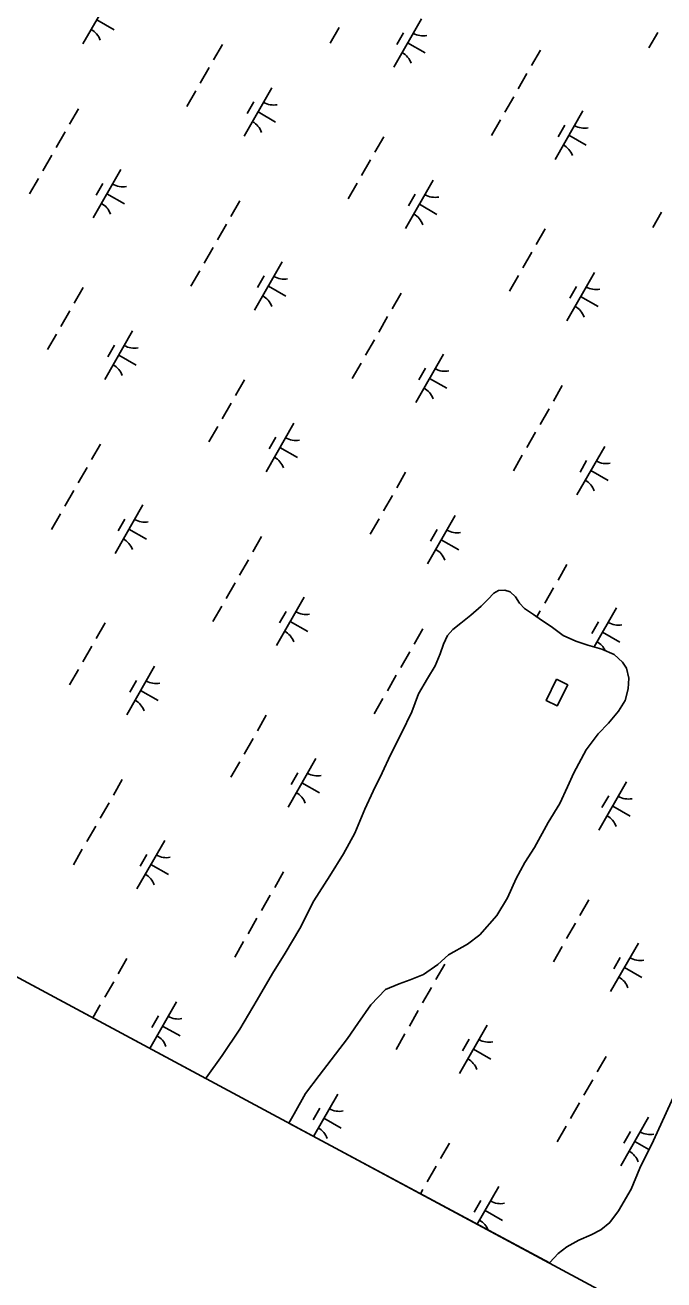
# Model space of a CAD drawing. Extents: x 3930721 to 3950824, y 220441 to 242861.
# Drawn here: x 3935670 to 3936242, y 225189 to 226313 of the extents above; entities that cross this region are included whole.
import ezdxf

# ---------------------------------------------------------------- set-up
doc = ezdxf.new("R2010")
doc.units = 0
for name, color, linetype in [('V-BLDG-OTLN', 7, 'Continuous'), ('V-GRID-FRAM', 7, 'Continuous'), ('V-TOPO-SHOR', 7, 'Continuous'), ('V-WETL-SWMP', 7, 'Continuous')]:
    doc.layers.add(name, color=color, linetype=linetype)

msp = doc.modelspace()

# ---------------------------------------------------------------- linework, layer by layer
at = {"layer": 'V-BLDG-OTLN'}
msp.add_lwpolyline([(3936145.6, 225727), (3936136.2, 225708.1), (3936146.1, 225703.1), (3936155.6, 225722)], close=True, dxfattribs=at)
at = {"layer": 'V-GRID-FRAM'}
msp.add_lwpolyline([(3948829, 235080.9), (3941569.4, 222286.8), (3934009.8, 226348.1), (3941449.6, 239338.6), (3948829, 235080.9)], dxfattribs=at)
at = {"layer": 'V-TOPO-SHOR'}
for points in [[(3936117.1, 225562.8), (3936125.8, 225576.3), (3936138.1, 225598.7), (3936148.4, 225615.8), (3936155.5, 225630.6), (3936161, 225643.3), (3936172.1, 225663.7), (3936182.9, 225678), (3936192, 225687.6), (3936201.1, 225698.4), (3936207.1, 225708), (3936209.8, 225718.3), (3936210.2, 225727.9), (3936208.2, 225737), (3936204.6, 225742.2), (3936197, 225749.3), (3936186.2, 225754.1), (3936173.5, 225757.6), (3936162.7, 225761.2), (3936151.6, 225766.3), (3936140.8, 225774.3), (3936132, 225779.8), (3936124.8, 225785), (3936116.9, 225790.5), (3936112.5, 225795.3), (3936108.9, 225800.9), (3936104.1, 225805.2), (3936099.3, 225806.8), (3936093.7, 225806.4), (3936089.4, 225804), (3936084.2, 225798.4), (3936078.2, 225792.4), (3936068.7, 225784.4), (3936060, 225777.2), (3936052.8, 225771.6), (3936048, 225766.1), (3936044.5, 225758.5), (3936041.3, 225749.7), (3936037, 225739), (3936030.2, 225727.8), (3936021.9, 225713.8), (3936016, 225697.9), (3936006.9, 225678.7), (3935997, 225659.2), (3935989.4, 225643.3), (3935981.5, 225626.9), (3935974, 225610.6), (3935964.9, 225589.1), (3935955, 225570.7), (3935942.7, 225550.8), (3935928.4, 225528.4), (3935915.8, 225503.7), (3935902.7, 225481.8), (3935891.2, 225463.4), (3935877.7, 225439.9), (3935862.2, 225413.6), (3935846.4, 225390.1), (3935832.1, 225370.1), (3935831.7, 225369.3)], [(3935905.9, 225329.5), (3935910.6, 225337.7), (3935920.9, 225356), (3935933.2, 225372), (3935958.6, 225405.1), (3935967.7, 225418.6), (3935979.2, 225435.4), (3935992.4, 225449), (3936004.7, 225454.2), (3936014.6, 225457.8), (3936026.6, 225462.6), (3936039.3, 225471.4), (3936048.8, 225480.2), (3936065.9, 225489.8), (3936077, 225498.2), (3936092.1, 225515.3), (3936101.6, 225531.3), (3936109.5, 225548.4), (3936117.1, 225562.8)], [(3936139.1, 225204.2), (3936139.4, 225204.7), (3936146.9, 225212.7), (3936154.8, 225218.6), (3936165.5, 225224.6), (3936176.6, 225229.4), (3936185.3, 225233.8), (3936193.2, 225240.5), (3936201.1, 225250.9), (3936212.2, 225270.3), (3936220, 225289), (3936232.3, 225314), (3936263, 225381.2)]]:
    msp.add_lwpolyline(points, dxfattribs=at)
at = {"layer": 'V-WETL-SWMP'}
for p, q in [((3935746.5, 226339.4), (3935721.6, 226296)), ((3935734.1, 226317.7), (3935749.7, 226308.8)), ((3935950.9, 226310.7), (3935943, 226296.8)), ((3936024.7, 226318.6), (3935999.9, 226275.3)), ((3936008.6, 226306), (3936002.6, 226295.6)), ((3936236.1, 226306.4), (3936228.2, 226292.5)), ((3935846.6, 226295.6), (3935838.6, 226281.7)), ((3936012.3, 226297), (3936027.9, 226288)), ((3936131.1, 226290.5), (3936123.1, 226276.6)), ((3935834.6, 226274.8), (3935826.7, 226260.9)), ((3936119.1, 226269.7), (3936111.2, 226255.8)), ((3935822.7, 226253.9), (3935814.8, 226240.1)), ((3935890.8, 226256.8), (3935866, 226213.4)), ((3935874.7, 226244.1), (3935868.7, 226233.7)), ((3936107.2, 226248.8), (3936099.3, 226234.9)), ((3935717.7, 226238), (3935709.7, 226224.2)), ((3935878.4, 226235.1), (3935894, 226226.1)), ((3936169, 226236), (3936144.2, 226192.6)), ((3936095.3, 226228), (3936087.3, 226214.1)), ((3936152.9, 226223.3), (3936146.9, 226212.9)), ((3935705.7, 226217.2), (3935697.8, 226203.3)), ((3935990.9, 226212.9), (3935983, 226199)), ((3936156.6, 226214.3), (3936172.2, 226205.3)), ((3935693.8, 226196.4), (3935685.9, 226182.5)), ((3935979, 226192.1), (3935971, 226178.2)), ((3935681.9, 226175.6), (3935673.9, 226161.7)), ((3935755.6, 226183.5), (3935730.8, 226140.2)), ((3936035.2, 226174.1), (3936010.3, 226130.7)), ((3935739.5, 226170.9), (3935733.5, 226160.5)), ((3935967.1, 226171.3), (3935959.1, 226157.4)), ((3935743.2, 226161.8), (3935758.8, 226152.9)), ((3935862, 226155.4), (3935854.1, 226141.5)), ((3936019, 226161.4), (3936013.1, 226151)), ((3936022.8, 226152.4), (3936038.4, 226143.4)), ((3936239.6, 226145.3), (3936231.7, 226131.5)), ((3935850.1, 226134.6), (3935842.1, 226120.7)), ((3936135.3, 226130.3), (3936127.3, 226116.4)), ((3935838.2, 226113.7), (3935830.2, 226099.8)), ((3936123.3, 226109.4), (3936115.4, 226095.6)), ((3935900, 226100.9), (3935875.1, 226057.5)), ((3935826.2, 226092.9), (3935818.3, 226079)), ((3935883.8, 226088.2), (3935877.9, 226077.8)), ((3936111.4, 226088.6), (3936103.4, 226074.7)), ((3936179.5, 226091.4), (3936154.7, 226048)), ((3935721.9, 226077.8), (3935713.9, 226063.9)), ((3935887.6, 226079.2), (3935903.2, 226070.2)), ((3936006.4, 226072.7), (3935998.4, 226058.8)), ((3936163.4, 226078.8), (3936157.4, 226068.4)), ((3936167.1, 226069.7), (3936182.7, 226060.8)), ((3935709.9, 226057), (3935702, 226043.1)), ((3935994.4, 226051.9), (3935986.5, 226038)), ((3935766.1, 226039), (3935741.3, 225995.6)), ((3935698, 226036.2), (3935690, 226022.3)), ((3935982.5, 226031.1), (3935974.5, 226017.2)), ((3935750, 226026.3), (3935744, 226015.9)), ((3935753.7, 226017.3), (3935769.3, 226008.3)), ((3936044.3, 226018.2), (3936019.5, 225974.8)), ((3935970.6, 226010.2), (3935962.6, 225996.3)), ((3936028.2, 226005.6), (3936022.2, 225995.1)), ((3935866.2, 225995.2), (3935858.2, 225981.3)), ((3936031.9, 225996.5), (3936047.5, 225987.6)), ((3936150.7, 225990), (3936142.7, 225976.2)), ((3935854.3, 225974.3), (3935846.3, 225960.4)), ((3936138.8, 225969.2), (3936130.8, 225955.3)), ((3935842.3, 225953.5), (3935834.4, 225939.6)), ((3935910.5, 225956.3), (3935885.6, 225912.9)), ((3935737.3, 225937.6), (3935729.3, 225923.7)), ((3935894.3, 225943.7), (3935888.4, 225933.3)), ((3936126.8, 225948.4), (3936118.9, 225934.5)), ((3935898, 225934.6), (3935913.7, 225925.7)), ((3936114.9, 225927.6), (3936107, 225913.7)), ((3936188.7, 225935.5), (3936163.8, 225892.2)), ((3935725.4, 225916.8), (3935717.4, 225902.9)), ((3936172.5, 225922.9), (3936166.6, 225912.5)), ((3936010.5, 225912.5), (3936002.6, 225898.6)), ((3936176.2, 225913.9), (3936191.9, 225904.9)), ((3935713.4, 225896), (3935705.5, 225882.1)), ((3935775.3, 225883.1), (3935750.4, 225839.7)), ((3935998.6, 225891.7), (3935990.7, 225877.8)), ((3935701.5, 225875.1), (3935693.6, 225861.2)), ((3935759.1, 225870.5), (3935753.2, 225860)), ((3935986.7, 225870.8), (3935978.7, 225857)), ((3936054.8, 225873.7), (3936030, 225830.3)), ((3935762.8, 225861.4), (3935778.5, 225852.5)), ((3936038.7, 225861), (3936032.7, 225850.6)), ((3935881.6, 225854.9), (3935873.7, 225841.1)), ((3936042.4, 225852), (3936058, 225843)), ((3935869.7, 225834.1), (3935861.8, 225820.2)), ((3936154.9, 225829.8), (3936146.9, 225815.9)), ((3935857.8, 225813.3), (3935849.8, 225799.4)), ((3936089.3, 225804), (3936084.2, 225798.4)), ((3936093.7, 225806.4), (3936089.3, 225804)), ((3936099.3, 225806.8), (3936093.7, 225806.4)), ((3936104.1, 225805.2), (3936099.3, 225806.8)), ((3936108.9, 225800.9), (3936104.1, 225805.2)), ((3936142.9, 225809), (3936135, 225795.1)), ((3935845.9, 225792.5), (3935837.9, 225778.6)), ((3935919.6, 225800.4), (3935894.8, 225757.1)), ((3936078.2, 225792.4), (3936068.7, 225784.4)), ((3936084.2, 225798.4), (3936078.2, 225792.4)), ((3936112.5, 225795.3), (3936108.9, 225800.9)), ((3936116.9, 225790.5), (3936112.5, 225795.3)), ((3935903.5, 225787.8), (3935897.5, 225777.4)), ((3936068.7, 225784.4), (3936060, 225777.2)), ((3936124.8, 225785), (3936116.9, 225790.5)), ((3936132, 225779.8), (3936124.8, 225785)), ((3936131, 225788.2), (3936127.9, 225782.8)), ((3936199.1, 225791), (3936179.1, 225756.1)), ((3935741.5, 225777.4), (3935733.5, 225763.5)), ((3935907.2, 225778.7), (3935922.8, 225769.8)), ((3936026, 225772.3), (3936018, 225758.4)), ((3936052.8, 225771.6), (3936048, 225766.1)), ((3936060, 225777.2), (3936052.8, 225771.6)), ((3936140.8, 225774.3), (3936132, 225779.8)), ((3936151.6, 225766.3), (3936140.8, 225774.3)), ((3936183, 225778.3), (3936177, 225767.9)), ((3936186.7, 225769.3), (3936202.3, 225760.3)), ((3936044.5, 225758.5), (3936041.3, 225749.7)), ((3936048, 225766.1), (3936044.5, 225758.5)), ((3936162.7, 225761.2), (3936151.6, 225766.3)), ((3936173.5, 225757.6), (3936162.7, 225761.2)), ((3936186.2, 225754.1), (3936173.5, 225757.6)), ((3935729.5, 225756.6), (3935721.6, 225742.7)), ((3936014.1, 225751.5), (3936006.1, 225737.6)), ((3936041.3, 225749.7), (3936037, 225739)), ((3936197, 225749.3), (3936186.2, 225754.1)), ((3936204.6, 225742.2), (3936197, 225749.3)), ((3935717.6, 225735.7), (3935709.7, 225721.9)), ((3935785.7, 225738.6), (3935760.9, 225695.2)), ((3936037, 225739), (3936030.2, 225727.8)), ((3936208.2, 225737), (3936204.6, 225742.2)), ((3936210.2, 225727.9), (3936208.2, 225737)), ((3935769.6, 225725.9), (3935763.6, 225715.5)), ((3936002.1, 225730.6), (3935994.2, 225716.7)), ((3936030.2, 225727.8), (3936021.9, 225713.8)), ((3936209.8, 225718.3), (3936210.2, 225727.9)), ((3935773.3, 225716.9), (3935788.9, 225707.9)), ((3936021.9, 225713.8), (3936016, 225697.9)), ((3936207.1, 225708), (3936209.8, 225718.3)), ((3935831.7, 225369.3), (3935205.2, 225705.9)), ((3935990.2, 225709.8), (3935982.2, 225695.9)), ((3936201.1, 225698.4), (3936207.1, 225708)), ((3935885.8, 225694.7), (3935877.9, 225680.8)), ((3936016, 225697.9), (3936006.9, 225678.7)), ((3936192, 225687.6), (3936201.1, 225698.4)), ((3936182.9, 225678), (3936192, 225687.6)), ((3935873.9, 225673.9), (3935865.9, 225660)), ((3936006.9, 225678.7), (3935997, 225659.2)), ((3936172.1, 225663.7), (3936182.9, 225678)), ((3935997, 225659.2), (3935989.4, 225643.3)), ((3936161, 225643.3), (3936172.1, 225663.7)), ((3935862, 225653.1), (3935854, 225639.2)), ((3935930.1, 225655.9), (3935905.2, 225612.5)), ((3935756.9, 225637.2), (3935749, 225623.3)), ((3935913.9, 225643.2), (3935908, 225632.8)), ((3935917.7, 225634.2), (3935933.3, 225625.2)), ((3935989.4, 225643.3), (3935981.5, 225626.9)), ((3936155.5, 225630.6), (3936161, 225643.3)), ((3936208.3, 225635.1), (3936183.4, 225591.7)), ((3935981.5, 225626.9), (3935974, 225610.6)), ((3936148.4, 225615.8), (3936155.5, 225630.6)), ((3935745, 225616.3), (3935737, 225602.5)), ((3936138.1, 225598.7), (3936148.4, 225615.8)), ((3936192.2, 225622.5), (3936186.2, 225612)), ((3936195.9, 225613.4), (3936211.5, 225604.5)), ((3935974, 225610.6), (3935964.9, 225589.1)), ((3935733.1, 225595.5), (3935725.1, 225581.6)), ((3935964.9, 225589.1), (3935955, 225570.7)), ((3936125.8, 225576.3), (3936138.1, 225598.7)), ((3935794.9, 225582.7), (3935770, 225539.3)), ((3935721.1, 225574.7), (3935713.2, 225560.8)), ((3935778.8, 225570), (3935772.8, 225559.6)), ((3935955, 225570.7), (3935942.7, 225550.8)), ((3936117.1, 225562.8), (3936125.8, 225576.3)), ((3935782.5, 225561), (3935798.1, 225552)), ((3936109.5, 225548.4), (3936117.1, 225562.8)), ((3935901.3, 225554.5), (3935893.3, 225540.6)), ((3935942.7, 225550.8), (3935928.4, 225528.4)), ((3936101.6, 225531.3), (3936109.5, 225548.4)), ((3935889.3, 225533.7), (3935881.4, 225519.8)), ((3935928.4, 225528.4), (3935915.8, 225503.7)), ((3936092.1, 225515.3), (3936101.6, 225531.3)), ((3936174.5, 225529.4), (3936166.5, 225515.5)), ((3935877.4, 225512.9), (3935869.5, 225499)), ((3936077, 225498.2), (3936092.1, 225515.3)), ((3935915.8, 225503.7), (3935902.7, 225481.8)), ((3936162.6, 225508.6), (3936154.6, 225494.7)), ((3935865.5, 225492), (3935857.5, 225478.1)), ((3936048.8, 225480.2), (3936065.9, 225489.8)), ((3936065.9, 225489.8), (3936077, 225498.2)), ((3936218.8, 225490.6), (3936193.9, 225447.2)), ((3935761.1, 225477), (3935753.1, 225463.1)), ((3935902.7, 225481.8), (3935891.2, 225463.4)), ((3936039.3, 225471.4), (3936048.8, 225480.2)), ((3936150.6, 225487.7), (3936142.7, 225473.9)), ((3936202.6, 225477.9), (3936196.7, 225467.5)), ((3936026.6, 225462.6), (3936039.3, 225471.4)), ((3936045.6, 225471.8), (3936037.6, 225458)), ((3936206.3, 225468.9), (3936222, 225459.9)), ((3935749.2, 225456.1), (3935741.2, 225442.2)), ((3935891.2, 225463.4), (3935877.7, 225439.9)), ((3935992.4, 225449), (3936004.7, 225454.2)), ((3936004.7, 225454.2), (3936014.6, 225457.8)), ((3936014.6, 225457.8), (3936026.6, 225462.6)), ((3935979.2, 225435.4), (3935992.4, 225449)), ((3936033.7, 225451), (3936025.7, 225437.1)), ((3935737.2, 225435.3), (3935730.6, 225423.7)), ((3935805.4, 225438.1), (3935781.4, 225396.3)), ((3935877.7, 225439.9), (3935862.2, 225413.6)), ((3935967.7, 225418.6), (3935979.2, 225435.4)), ((3935789.2, 225425.5), (3935783.3, 225415.1)), ((3936021.7, 225430.2), (3936013.8, 225416.3)), ((3935792.9, 225416.4), (3935808.6, 225407.5)), ((3935862.2, 225413.6), (3935846.4, 225390.1)), ((3935958.6, 225405.1), (3935967.7, 225418.6)), ((3936009.8, 225409.4), (3936001.9, 225395.5)), ((3936083.6, 225417.3), (3936058.7, 225374)), ((3935933.2, 225372), (3935958.6, 225405.1)), ((3936067.4, 225404.7), (3936061.5, 225394.3)), ((3935846.4, 225390.1), (3935832.1, 225370.1)), ((3936071.1, 225395.6), (3936086.8, 225386.7)), ((3936189.9, 225389.2), (3936182, 225375.3)), ((3936263, 225381.2), (3936232.3, 225314)), ((3935832.1, 225370.1), (3935831.7, 225369.3)), ((3935920.9, 225356), (3935933.2, 225372)), ((3936178, 225368.3), (3936170.1, 225354.5)), ((3935910.6, 225337.7), (3935920.9, 225356)), ((3935949.7, 225355.5), (3935928, 225317.6)), ((3935933.6, 225342.8), (3935927.6, 225332.4)), ((3936166.1, 225347.5), (3936158.1, 225333.6)), ((3935905.9, 225329.5), (3935910.6, 225337.7)), ((3935937.3, 225333.8), (3935952.9, 225324.8)), ((3936227.9, 225334.7), (3936203.1, 225291.3)), ((3936139.1, 225204.2), (3935905.9, 225329.5)), ((3936154.2, 225326.7), (3936146.2, 225312.8)), ((3936211.8, 225322), (3936205.8, 225311.6)), ((3936049.8, 225311.6), (3936041.8, 225297.7)), ((3936215.5, 225313), (3936228.2, 225305.7)), ((3936232.3, 225314), (3936220.1, 225289)), ((3936037.9, 225290.8), (3936029.9, 225276.9)), ((3936220.1, 225289), (3936212.2, 225270.3)), ((3936025.9, 225270), (3936023.7, 225266.2)), ((3936094, 225272.8), (3936074.6, 225238.8)), ((3936212.2, 225270.3), (3936201.1, 225250.9)), ((3936077.9, 225260.1), (3936071.9, 225249.7)), ((3936081.6, 225251.1), (3936097.2, 225242.1)), ((3936193.2, 225240.5), (3936185.3, 225233.8)), ((3936201.1, 225250.9), (3936193.2, 225240.5)), ((3936176.6, 225229.4), (3936165.5, 225224.6)), ((3936185.3, 225233.8), (3936176.6, 225229.4)), ((3936154.8, 225218.6), (3936146.9, 225212.7)), ((3936165.5, 225224.6), (3936154.8, 225218.6)), ((3936146.9, 225212.7), (3936139.4, 225204.7)), ((3936139.4, 225204.7), (3936139.1, 225204.2))]:
    msp.add_line(p, q, dxfattribs=at)
for centre, start, end in [((3935720.5, 226293.6), 19.4279, 60.9715), ((3936026.2, 226320.8), 239.4279, 280.9715), ((3935998.8, 226272.9), 19.4279, 60.9715), ((3935892.3, 226258.9), 239.4279, 280.9715), ((3935864.9, 226211), 19.4279, 60.9715), ((3936170.6, 226238.1), 239.4279, 280.9715), ((3936143.1, 226190.2), 19.4279, 60.9715), ((3935757.2, 226185.7), 239.4279, 280.9715), ((3935729.7, 226137.8), 19.4279, 60.9715), ((3936036.7, 226176.2), 239.4279, 280.9715), ((3936009.2, 226128.3), 19.4279, 60.9715), ((3935901.5, 226103), 239.4279, 280.9715), ((3936181, 226093.6), 239.4279, 280.9715), ((3935874, 226055.1), 19.4279, 60.9715), ((3936153.6, 226045.6), 19.4279, 60.9715), ((3935767.6, 226041.1), 239.4279, 280.9715), ((3935740.2, 225993.2), 19.4279, 60.9715), ((3936045.8, 226020.4), 239.4279, 280.9715), ((3936018.4, 225972.4), 19.4279, 60.9715), ((3935912, 225958.5), 239.4279, 280.9715), ((3935884.5, 225910.5), 19.4279, 60.9715), ((3936190.2, 225937.7), 239.4279, 280.9715), ((3936162.7, 225889.8), 19.4279, 60.9715), ((3935776.8, 225885.3), 239.4279, 280.9715), ((3936056.3, 225875.8), 239.4279, 280.9715), ((3935749.3, 225837.3), 19.4279, 60.9715), ((3936028.9, 225827.9), 19.4279, 60.9715), ((3935921.1, 225802.6), 239.4279, 280.9715), ((3935893.7, 225754.7), 19.4279, 60.9715), ((3936200.7, 225793.1), 239.4279, 280.9715), ((3936173.2, 225745.2), 25.6065, 60.9715), ((3935787.2, 225740.7), 239.4279, 280.9715), ((3935759.8, 225692.8), 19.4279, 60.9715), ((3935931.6, 225658), 239.4279, 280.9715), ((3935904.1, 225610.1), 19.4279, 60.9715), ((3936209.8, 225637.3), 239.4279, 280.9715), ((3936182.3, 225589.3), 19.4279, 60.9715), ((3935796.4, 225584.8), 239.4279, 280.9715), ((3935768.9, 225536.9), 19.4279, 60.9715), ((3936220.3, 225492.7), 239.4279, 280.9715), ((3936192.8, 225444.8), 19.4279, 60.9715), ((3935806.9, 225440.3), 239.4279, 280.9715), ((3935779.4, 225392.3), 19.4279, 60.9715), ((3936085.1, 225419.5), 239.4279, 280.9715), ((3936057.6, 225371.6), 19.4279, 60.9715), ((3935951.2, 225357.6), 239.4279, 280.9715), ((3935923.8, 225309.7), 19.4279, 60.9715), ((3936229.4, 225336.8), 239.4279, 280.9715), ((3936202, 225288.9), 19.4279, 60.9715), ((3936095.6, 225274.9), 239.4279, 280.9715), ((3936068.1, 225227), 21.6948, 60.9715)]:
    msp.add_arc(centre, 17.6, start, end, dxfattribs=at)

doc.saveas('drawing.dxf')
